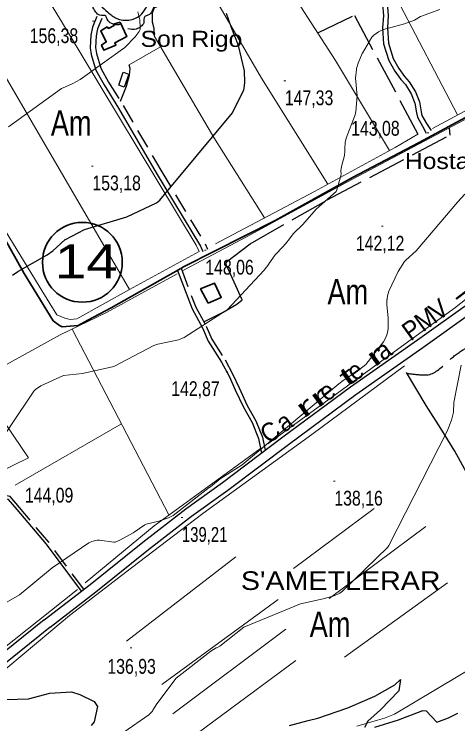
# Model space of a CAD drawing. Extents: x 483847 to 488453, y 4383581 to 4386795.
# Drawn here: x 484689.7 to 484951.7, y 4384440.7 to 4384859.8 of the extents above; entities that cross this region are included whole.
import ezdxf
from ezdxf.enums import TextEntityAlignment as Align

# ---------------------------------------------------------------- set-up
doc = ezdxf.new("R2010")
doc.units = 0
doc.header["$LTSCALE"] = 3.8
doc.linetypes.add('LONG_DASHED', pattern=[7.5, 6, -1.5])
doc.linetypes.add('MEDIUM_DASHED', pattern=[4.5, 3, -1.5])
for name, color, linetype, lineweight in [('13', 7, 'Continuous', 25), ('21', 7, 'Continuous', 25), ('25', 7, 'LONG_DASHED', 25), ('27', 7, 'Continuous', 25), ('36', 7, 'Continuous', 25), ('38', 7, 'Continuous', 25), ('47', 7, 'Continuous', 35), ('51', 7, 'Continuous', 13), ('6', 7, 'Continuous', 35), ('7', 7, 'Continuous', 13), ('8', 7, 'Continuous', 25), ('9', 7, 'Continuous', 13)]:
    doc.layers.add(name, color=color, linetype=linetype, lineweight=lineweight)
doc.layers.add('31', color=7, linetype='Continuous')
doc.layers.add('5', color=7, linetype='Continuous')

msp = doc.modelspace()

# ---------------------------------------------------------------- linework, layer by layer
at = {"layer": '21'}
msp.add_lwpolyline([(484757.43, 4384824.42), (484754.66, 4384816.76), (484751.48, 4384817.86), (484753.95, 4384825.66)], close=True, dxfattribs=at)
at = {"layer": '25'}
for points in [[(484786.56, 4384881.18), (484786.93, 4384874.73), (484775.08, 4384864.47), (484772.28, 4384863.57), (484771.09, 4384860.45), (484771.24, 4384855.33), (484772.14, 4384851.64), (484772.28, 4384847.07)], [(484868.93, 4384848.89), (484890.64, 4384859.15), (484928.08, 4384788.89)], [(484752.41, 4384808.54), (484755.94, 4384817.31), (484757.83, 4384823.76), (484758.21, 4384827.84), (484757.5, 4384829.99)], [(484801.65, 4384678.12), (484813.12, 4384683.79), (484821.08, 4384688.66), (484824.24, 4384691.16), (484814.84, 4384712.03), (484815.05, 4384713.59), (484829.13, 4384724.24), (484874.44, 4384750.12), (484947.13, 4384788.43), (484946.67, 4384792.66)], [(484957.81, 4384587.3), (484949.85, 4384601.74), (484941.68, 4384615.22), (484932.97, 4384628.68), (484919.33, 4384651.59)], [(484852.36, 4384439.74), (484863.24, 4384442.78), (484869, 4384444.11), (484886.65, 4384450.09), (484902.61, 4384457.01), (484914.39, 4384463.83), (484917.91, 4384466.8), (484916.78, 4384460.27), (484905.97, 4384449.07), (484898.55, 4384442.21), (484896.47, 4384438.51)], [(484667.76, 4384458.91), (484679.34, 4384455.31), (484684.84, 4384455.14), (484698.16, 4384455.41), (484710.69, 4384458.84), (484723.52, 4384459.59), (484728.43, 4384457.95), (484736.85, 4384453.92), (484738.82, 4384450.98), (484736.95, 4384441.88), (484735.14, 4384439.66)], [(484902.66, 4384438.82), (484916.55, 4384443.17), (484930.93, 4384448.65), (484932.92, 4384448.42), (484939.24, 4384441.68), (484946.13, 4384444.34), (484951.7, 4384447.1)]]:
    msp.add_lwpolyline(points, dxfattribs=at)
at = {"layer": '27'}
for points in [[(484126.09, 4384902.79), (484170.42, 4384940.62), (484186.72, 4384951.71), (484191.28, 4384949.75), (484195.85, 4384942.58), (484195.2, 4384850.61), (484198.46, 4384849.31), (484203.02, 4384849.96), (484206.93, 4384851.91), (484210.19, 4384864.31), (484210.19, 4384911.92), (484211.5, 4384943.23), (484214.1, 4384965.41), (484221.93, 4384987.58), (484217.36, 4384992.8), (484210.19, 4384992.8), (484135.22, 4384984.97), (484130.65, 4384988.89), (484126.09, 4384997.37), (484121.53, 4385047.59), (484126.09, 4385059.33), (484133.91, 4385067.16), (484151.52, 4385069.77), (484197.15, 4385061.94), (484225.84, 4385054.77), (484236.92, 4385050.2), (484251.92, 4385040.42), (484272.13, 4385031.28), (484285.82, 4385029.98), (484298.2, 4385029.33), (484332.11, 4385039.76), (484352.32, 4385052.16), (484358.18, 4385050.2), (484379.05, 4385045.63), (484396, 4385044.98), (484413.6, 4385057.38), (484413.6, 4385076.29), (484415.56, 4385110.21), (484421.42, 4385117.38), (484434.46, 4385125.86), (484452.06, 4385127.17), (484517.26, 4385131.08), (484535.51, 4385145.43), (484539.43, 4385153.26), (484534.21, 4385163.04), (484527.69, 4385172.17), (484530.3, 4385183.26), (484560.29, 4385234.79), (484583.76, 4385251.75), (484588.32, 4385252.4), (484664.6, 4385247.83), (484699.15, 4385252.4), (484722.1, 4385262.06)], [(484700.82, 4384968.46), (484705.41, 4384959.43), (484707.55, 4384953.09), (484707.74, 4384939), (484711.22, 4384919.64), (484712.92, 4384912.69), (484716.8, 4384899.3), (484725.74, 4384882.24), (484736.07, 4384869.4), (484745.06, 4384860.93), (484750.28, 4384857.29), (484764, 4384859.06), (484770.61, 4384868.01), (484777.26, 4384873.01), (484781.91, 4384878.36), (484796.36, 4384884.03), (484807.44, 4384882.61), (484816.96, 4384899.83), (484823.17, 4384919.01), (484826.91, 4384930.91), (484828.12, 4384939.98), (484830.31, 4384967.09), (484821.85, 4384985.57), (484819.78, 4384989.11), (484816.96, 4385006.72), (484804.17, 4385008.65), (484792.01, 4385000.71), (484785.16, 4385000.41), (484783.76, 4385012.32), (484786.61, 4385017.19), (484802.93, 4385029.89), (484816.99, 4385036.63), (484831.62, 4385042.77), (484831.85, 4385052.42), (484828.77, 4385053.4), (484819, 4385062.66), (484818.83, 4385065.3), (484812.25, 4385067.05), (484801.05, 4385062.91), (484791.28, 4385056.88), (484772.36, 4385043.62), (484767.88, 4385041.12), (484748.05, 4385041.41), (484745.09, 4385048.67), (484744.52, 4385049.12), (484744.55, 4385052.7), (484748.79, 4385058.77), (484748.64, 4385063.3), (484740.19, 4385063.82), (484742.63, 4385070.57), (484763.21, 4385085.99), (484768.65, 4385092.72), (484762.05, 4385095.21), (484749.87, 4385090.39), (484739.63, 4385082.24), (484731.52, 4385075.98), (484695.06, 4385038.96)], [(484752.71, 4384854.05), (484751.01, 4384853.52), (484747.29, 4384854.26), (484744.62, 4384856.8), (484743.82, 4384858.7), (484740.3, 4384859.21), (484737.89, 4384860.97), (484736.42, 4384863.61), (484736.58, 4384868.57)], [(484771.49, 4384867.23), (484772.01, 4384865.53), (484771.24, 4384861.82), (484768.66, 4384859.17), (484766.76, 4384858.39), (484766.22, 4384854.88), (484764.43, 4384852.49), (484761.77, 4384851.04), (484756.82, 4384851.24)]]:
    msp.add_spline(points, degree=3, dxfattribs=at)
at = {"layer": '36'}
for points in [[(484707.31, 4384502.21), (484734.52, 4384522.99), (484765.58, 4384547.94), (484791.08, 4384567.66), (484812.71, 4384583.16), (484848.35, 4384610.12), (484888.3, 4384639.7), (484927.89, 4384667.41), (484957.41, 4384688.58), (484989.83, 4384714.56), (485027.43, 4384743.96), (485060.66, 4384769.23), (485090.09, 4384790.79), (485112.52, 4384809.73), (485128.38, 4384822.96), (485144.01, 4384836.66), (485157.94, 4384850.98), (485168.16, 4384860.16), (485174.35, 4384864.37), (485176.85, 4384865.55)], [(484710.84, 4384497.83), (484737.94, 4384518.74), (484768.95, 4384543.65), (484794.34, 4384563.28), (484815.94, 4384578.76), (484851.61, 4384605.75), (484891.48, 4384635.27), (484931.04, 4384662.95), (484960.7, 4384684.23), (484993.21, 4384710.28), (485030.75, 4384739.64), (485063.92, 4384764.85), (485093.47, 4384786.49), (485116.03, 4384805.54), (485131.93, 4384818.81), (485147.77, 4384832.69), (485161.73, 4384847.04), (485171.53, 4384855.86), (485177.07, 4384859.62), (485182.06, 4384861.97)], [(484707.31, 4384502.21), (484647.11, 4384453.76), (484616.61, 4384429.19), (484602.17, 4384416.91), (484595.22, 4384409.32), (484588.71, 4384399.61), (484578.28, 4384375.87), (484557.06, 4384324.92), (484530.87, 4384263.12), (484503.59, 4384194.75), (484483.62, 4384135.07)], [(484710.84, 4384497.83), (484650.64, 4384449.38), (484620.19, 4384424.86), (484606.08, 4384412.85), (484599.65, 4384405.84), (484593.66, 4384396.89), (484583.45, 4384373.66), (484562.24, 4384322.74), (484536.06, 4384260.98), (484508.87, 4384192.82), (484489.54, 4384135.06)]]:
    msp.add_lwpolyline(points, dxfattribs=at)
at = {"layer": '38'}
for points in [[(484903.02, 4384876.44), (484906.24, 4384870.08), (484907.21, 4384865.83), (484907.69, 4384859.08), (484907.25, 4384851.84), (484907.86, 4384842.23), (484910.97, 4384832.52), (484914.43, 4384826.25), (484918.03, 4384821.21), (484920.72, 4384818.22), (484924.11, 4384812.75), (484926.24, 4384807.29), (484927.2, 4384801.62), (484927.85, 4384798.98), (484930.72, 4384793.77), (484933.02, 4384789.62)], [(484738.56, 4384858.51), (484735.9, 4384852.11), (484734.94, 4384847.37), (484734.61, 4384840.02), (484735.21, 4384835.94), (484737.98, 4384826.77), (484742.75, 4384818.15), (484751.37, 4384804.35), (484773.55, 4384766.12), (484799.71, 4384722.73), (484801.11, 4384719.77)], [(484786.04, 4384708.52), (484794.69, 4384685.74), (484800.81, 4384674.51), (484804.24, 4384666.79), (484812.07, 4384654.37), (484816.64, 4384646.02), (484820.24, 4384638.04), (484825.06, 4384627.69), (484830.23, 4384618.59), (484833.89, 4384609.26), (484835.81, 4384600.64)], [(484729.45, 4384519.12), (484708.71, 4384546.88), (484691.47, 4384567.32), (484686.42, 4384573.3), (484680.76, 4384574.35), (484673.39, 4384573.54), (484663.49, 4384569.16), (484641.5, 4384554.68), (484609.53, 4384535.81), (484602.24, 4384534.66), (484593.38, 4384532.83)]]:
    msp.add_lwpolyline(points, dxfattribs=at)
at = {"layer": '38', "linetype": 'MEDIUM_DASHED'}
for points in [[(484905.53, 4384877.71), (484908.9, 4384871.04), (484910, 4384866.25), (484910.51, 4384859.1), (484910.07, 4384851.84), (484910.65, 4384842.75), (484913.57, 4384833.64), (484916.81, 4384827.75), (484920.23, 4384822.97), (484922.97, 4384819.91), (484926.63, 4384814.02), (484928.96, 4384808.04), (484929.96, 4384802.19), (484930.49, 4384800.01), (484933.16, 4384795.18), (484935.87, 4384791.16)], [(484741.42, 4384857.32), (484738.87, 4384851.2), (484738.02, 4384846.99), (484737.71, 4384840.18), (484738.24, 4384836.62), (484740.85, 4384827.98), (484745.42, 4384819.72), (484754.02, 4384805.95), (484776.21, 4384767.7), (484802.45, 4384724.18), (484803.83, 4384721.15)], [(484788.22, 4384709.74), (484796.94, 4384686.78), (484803.02, 4384675.6), (484806.42, 4384667.96), (484814.19, 4384655.62), (484818.85, 4384647.12), (484822.48, 4384639.07), (484827.26, 4384628.82), (484832.46, 4384619.65), (484836.25, 4384609.98), (484837.98, 4384602.27)], [(484730.84, 4384520.18), (484710.08, 4384547.96), (484692.8, 4384568.45), (484687.35, 4384574.9), (484680.83, 4384576.12), (484672.93, 4384575.25), (484662.65, 4384570.7), (484640.57, 4384556.16), (484608.93, 4384537.48), (484601.92, 4384536.38), (484593.03, 4384534.54)]]:
    msp.add_lwpolyline(points, dxfattribs=at)
at = {"layer": '38', "linetype": 'LONG_DASHED'}
msp.add_spline([(484921.67, 4384647.68), (484930.82, 4384646.78), (484933.36, 4384646.79), (484945.26, 4384654.27), (484954.09, 4384661.2), (484962.52, 4384666.25), (484969.34, 4384671.1), (484974.51, 4384673.76), (484991.82, 4384674.74), (484997.13, 4384675.21), (485007.99, 4384679.52), (485020.71, 4384687.71), (485028.66, 4384692.91), (485033.34, 4384695.5), (485044.39, 4384700.91), (485051.87, 4384705.36), (485058.19, 4384709.42), (485070.48, 4384715.18), (485081.04, 4384716.69), (485090.59, 4384716.34), (485104.78, 4384716.35)], degree=3, dxfattribs=at)
at = {"layer": '47'}
for points in [[(484752.31, 4384855.16), (484756.18, 4384846.6), (484749.1, 4384842.99), (484749.76, 4384841.62), (484742.59, 4384838.49), (484741.29, 4384841.63), (484744.02, 4384843.47), (484740.79, 4384850), (484744.58, 4384852.35), (484745.29, 4384851.41), (484748.72, 4384853.1), (484748.38, 4384853.96)], [(484804.21, 4384689.2), (484811.98, 4384692.58), (484808, 4384701.01), (484799.79, 4384697.54)]]:
    msp.add_lwpolyline(points, close=True, dxfattribs=at)
at = {"layer": '51'}
for p, q in [((484951.4, 4384800.3), (484911.71, 4384876.49)), ((484757.5, 4384829.99), (484776.08, 4384840.63)), ((484724.01, 4384673.84), (484781.01, 4384564.06)), ((484690.28, 4384581.59), (484753.1, 4384617.81)), ((484902.33, 4384567.93), (484854.62, 4384532.37)), ((484875.77, 4384514.74), (484932.85, 4384557.29)), ((484755.98, 4384489.62), (484820.62, 4384539.42)), ((484945.57, 4384523.94), (484884.67, 4384480.08)), ((484845.5, 4384514.24), (484776.82, 4384463.98)), ((484783.4, 4384446.64), (484850.09, 4384496.71)), ((484856.05, 4384478.06), (484791.27, 4384430.34))]:
    msp.add_line(p, q, dxfattribs=at)
for points in [[(484526.51, 4385061.76), (484636.63, 4384988), (484717.12, 4384856.42)], [(484911.41, 4384779.29), (484879.46, 4384832.49), (484844.66, 4384886.65), (484821.07, 4384923.08)], [(484775.66, 4384875.87), (484798.15, 4384886.83), (484835.73, 4384821.98), (484874.95, 4384759.41)], [(485066.34, 4384867.05), (485066.48, 4384864.38), (485003.03, 4384827.99), (484936.68, 4384792.4)], [(484717.12, 4384856.42), (484797.19, 4384723.49), (484798.88, 4384719.63), (484757.81, 4384697.19)], [(484837.45, 4384739.48), (484807.58, 4384787.06), (484772.28, 4384847.07)], [(484681.62, 4384827.95), (484757.81, 4384697.19), (484726.65, 4384679.97), (484722.79, 4384679.44), (484719.52, 4384680.23), (484714.96, 4384682.33), (484706.58, 4384695.65), (484642.95, 4384799.41)], [(484789.02, 4384708.22), (484790.42, 4384708.99), (484827.18, 4384728.61), (484886.45, 4384760.75), (484964.87, 4384802.3)], [(484808.48, 4384724.19), (484867.03, 4384755.09), (484914.69, 4384781.08), (484928.08, 4384788.89)], [(485006.88, 4384731.29), (484949.71, 4384686.21), (484933.62, 4384674.5), (484839.54, 4384606.03)], [(484716.89, 4384670.38), (484744.21, 4384683.66), (484785.85, 4384706.48)], [(484255.17, 4384427.24), (484292.82, 4384444.29), (484355.33, 4384478.1), (484407.83, 4384505.39), (484465.29, 4384536.85), (484507.21, 4384558.52), (484593.35, 4384604.73), (484673.49, 4384646.73), (484716.89, 4384670.38)], [(484920.09, 4384652.15), (484865.54, 4384611.65), (484801.14, 4384565.03), (484759, 4384532.85), (484722.38, 4384504.76), (484711.31, 4384495.39)], [(484647.62, 4384633.17), (484679.34, 4384588.75), (484698.19, 4384597.88), (484667.12, 4384643.39)], [(484835.23, 4384603.23), (484772.27, 4384557.74), (484731.68, 4384524)], [(484507.81, 4384558.84), (484589.75, 4384421.92), (484630.95, 4384456.73), (484652.24, 4384465.03), (484674.09, 4384478.13), (484726.98, 4384519.99)], [(484549.06, 4384284.39), (484549.39, 4384287.95), (484569, 4384331.87), (484588.66, 4384378.77), (484598.03, 4384399.47), (484606.71, 4384409.65), (484634.73, 4384431.21), (484685.89, 4384474.11), (484711.31, 4384495.39)]]:
    msp.add_lwpolyline(points, dxfattribs=at)
at = {"layer": '6'}
for points in [[(484565.32, 4384934.84), (484605.7, 4384860.08), (484675.78, 4384741.99), (484695.63, 4384706.66), (484712.65, 4384678.75), (484716.37, 4384675.91), (484718.11, 4384675.18), (484727.45, 4384676.03), (484733.24, 4384679.19), (484746.86, 4384686.49), (484788.02, 4384709.66)], [(484788.22, 4384709.74), (484790.05, 4384710.77), (484843.73, 4384738.03), (484889.45, 4384763.36), (484928.92, 4384783.99), (484975.95, 4384809.37), (485029.5, 4384838.87), (485074.04, 4384864.28), (485084.96, 4384870.3), (485091.46, 4384875.82), (485096.64, 4384880.61), (485117.13, 4384897.31), (485145.79, 4384921.2), (485147.48, 4384921.96)]]:
    msp.add_lwpolyline(points, dxfattribs=at)
msp.add_circle((484729.93, 4384713.28), 23.55, dxfattribs=at)
at = {"layer": '7'}
for p, q in [((484736.02, 4384855.7), (484737.02, 4384855.7)), ((484849.01, 4384820.45), (484850.01, 4384820.45)), ((484933.47, 4384789.81), (484934.47, 4384789.81)), ((484735.36, 4384770.16), (484736.36, 4384770.16)), ((484906.62, 4384734.56), (484907.62, 4384734.56)), ((484802.03, 4384720.41), (484803.03, 4384720.41)), ((484814.89, 4384648.66), (484815.89, 4384648.66)), ((484878.24, 4384583.98), (484879.24, 4384583.98)), ((484788.24, 4384562.56), (484789.24, 4384562.56)), ((484758.23, 4384485.57), (484759.23, 4384485.57))]:
    msp.add_line(p, q, dxfattribs=at)
at = {"layer": '8'}
msp.add_lwpolyline([(484688.64, 4384705.66), (484691.88, 4384707.95), (484709.23, 4384717.77), (484712.41, 4384720.07), (484714.78, 4384722.24), (484719.87, 4384726.78), (484719.88, 4384726.78), (484719.89, 4384726.79), (484719.92, 4384726.82), (484731.2, 4384732.59), (484756.2, 4384740.22), (484773.72, 4384748.41), (484775.66, 4384749.93), (484818.63, 4384801.63), (484825.2, 4384815.09), (484825.42, 4384816.11), (484825.81, 4384819.54), (484825.66, 4384826.44), (484822.11, 4384841.27), (484817.75, 4384852.28), (484815.06, 4384860.31)], dxfattribs=at)
at = {"layer": '9'}
for points in [[(484868.1, 4384744.72), (484879.73, 4384755.17), (484880.17, 4384756.08), (484882.58, 4384764.39), (484882.69, 4384765.45), (484882.65, 4384767.26), (484882.88, 4384769.79), (484884.68, 4384776.4), (484884.96, 4384779.1), (484884.93, 4384780.57), (484885.22, 4384784.03), (484885.8, 4384786.58), (484891.06, 4384800.35), (484891.48, 4384802.37), (484892.3, 4384811.66), (484891.23, 4384822.03), (484891.74, 4384827.21), (484891.78, 4384827.25), (484891.79, 4384827.28), (484891.81, 4384827.34), (484891.82, 4384827.41), (484891.82, 4384827.44), (484891.8, 4384827.48), (484891.81, 4384827.65), (484891.83, 4384827.74), (484892.75, 4384830.93), (484895.26, 4384836.59), (484895.39, 4384836.77), (484900.86, 4384846.26), (484900.93, 4384846.35), (484902.13, 4384847.49), (484904.83, 4384849.33), (484907.81, 4384850.77), (484920.2, 4384854.17), (484926.03, 4384856.28), (484929.67, 4384858.38), (484941.12, 4384862.52)], [(484762.78, 4384861.26), (484763.85, 4384856.41), (484764.17, 4384851.96), (484764.12, 4384851.08), (484763.91, 4384850.32), (484763.57, 4384849.56), (484761.2, 4384846.37), (484754.97, 4384840.21), (484728.62, 4384821.17), (484724.26, 4384818.83), (484719.95, 4384816.96), (484717.71, 4384815.86), (484686.32, 4384793.27)], [(484909.88, 4384691.69), (484910.22, 4384693.56), (484911.01, 4384696.15), (484916.44, 4384707.83), (484920.17, 4384713.8), (484920.96, 4384714.63), (484927.14, 4384720.05), (484951.64, 4384748.92), (484955.78, 4384753.5)], [(484674.26, 4384597.14), (484701.27, 4384637.2), (484702.29, 4384638.18), (484705.36, 4384640.39), (484718.81, 4384646.38), (484729.97, 4384647.6), (484748.51, 4384651.8), (484748.52, 4384651.81), (484748.53, 4384651.82), (484772.11, 4384664.11), (484774.58, 4384664.89), (484786.75, 4384667.52), (484790.08, 4384668.98), (484815.37, 4384685.31), (484837.35, 4384708.59), (484840.08, 4384712.16), (484840.09, 4384712.2), (484840.13, 4384712.38), (484843.86, 4384717.62), (484848.6, 4384722.68), (484850.98, 4384725.43), (484851.47, 4384726.18), (484854.62, 4384730.34), (484860.09, 4384735.58), (484868.1, 4384744.72)], [(484668.37, 4384502.91), (484692.84, 4384516.97), (484712.12, 4384532.76), (484733.82, 4384547.7), (484735.62, 4384548.39), (484738.69, 4384549.15), (484740.06, 4384549.18), (484748.46, 4384548.08), (484748.48, 4384548.07), (484748.59, 4384548.05), (484748.61, 4384548.04), (484748.63, 4384548.03), (484748.65, 4384548.01), (484748.77, 4384547.94), (484749.09, 4384547.99), (484749.27, 4384548.03), (484752.11, 4384549.13), (484759.98, 4384553.53), (484760.46, 4384553.92), (484766.93, 4384558.34), (484767.54, 4384558.6), (484775.81, 4384560.68), (484775.92, 4384560.68), (484775.94, 4384560.68), (484775.96, 4384560.69), (484776.02, 4384560.74), (484776.32, 4384560.88), (484780.85, 4384562.42), (484783.62, 4384563.82), (484804.92, 4384580.23), (484805.09, 4384580.31), (484805.59, 4384580.62), (484811.31, 4384585.4), (484824.3, 4384593.72), (484881.42, 4384641.49), (484883.97, 4384643.57), (484888.11, 4384646.15), (484890.44, 4384647.59), (484897.35, 4384653.03), (484907.77, 4384666.35), (484909.14, 4384668.95), (484909.86, 4384670.99), (484910.47, 4384673.91), (484910.6, 4384680.39), (484909.81, 4384688.44), (484909.83, 4384691.17), (484909.87, 4384691.37), (484909.92, 4384691.44), (484909.93, 4384691.47), (484909.93, 4384691.49), (484909.93, 4384691.5), (484909.92, 4384691.5), (484909.89, 4384691.51), (484909.88, 4384691.69)], [(484953.71, 4384652.53), (484949.32, 4384630.51), (484949.05, 4384624.86), (484947.98, 4384620.11), (484945.41, 4384613.65), (484945.33, 4384613.57), (484910.99, 4384545.99), (484910.39, 4384545.09), (484883.79, 4384519.2), (484882.52, 4384518.31), (484882.28, 4384518.09), (484882.02, 4384517.91), (484878.58, 4384516.29), (484872.16, 4384514.49), (484858.73, 4384511.68), (484825.25, 4384497.73), (484811.07, 4384486.62), (484809.65, 4384485.76), (484809.29, 4384485.61), (484809.06, 4384485.55), (484809.02, 4384485.53), (484809.01, 4384485.52), (484809, 4384485.52), (484805.84, 4384483.58), (484785.38, 4384467.66), (484773.86, 4384452.48), (484771.55, 4384448.74), (484771.44, 4384448.49), (484771.31, 4384448.25), (484769.27, 4384446.01), (484754.53, 4384435.75)], [(484892.01, 4384439.41), (484904.15, 4384442.87), (484908.31, 4384443.97), (484914.28, 4384446.39), (485001.63, 4384498.66)]]:
    msp.add_lwpolyline(points, dxfattribs=at)

# ---------------------------------------------------------------- texts
at = {"layer": '13', "width": 1.25}
msp.add_text('14', height=20, dxfattribs=at).set_placement((484732.28, 4384703.86), align=Align.CENTER)
at = {"layer": '31', "width": 0.8}
for p in [(484723.35, 4384788.06), (484886.73, 4384688.45), (484876.22, 4384492.02)]:
    msp.add_text('Am', height=15, dxfattribs=at).set_placement(p, align=Align.CENTER)
at = {"layer": '5', "width": 1.15}
msp.add_text('Son Rigo', height=9.5, dxfattribs=at).set_placement((484764.29, 4384840.52))
for s, height, p in [('Hostal de Can Pen%s', 9.5, (485063.29, 4384768.39)), ("S'AMETLERAR", 11, (484941.46, 4384519.78))]:
    msp.add_text(s, height=height, dxfattribs=at).set_placement(p, align=Align.RIGHT)
at = {"layer": '5'}
for s, rotation, width, p in [('-', 37.381, 2.05, (484956.13, 4384690.49)), ('V', 37.381, 0.95, (484943.64, 4384680.93)), ('M', 35.913, 0.95, (484935.85, 4384675.21)), ('P', 35.913, 0.95, (484927.56, 4384669.21)), ('a', 35.913, 0.95, (484910.7, 4384656.99)), ('r', 35.913, 1.95, (484906.23, 4384653.75)), ('e', 35.913, 0.95, (484894.09, 4384644.96)), ('t', 35.913, 1.95, (484889.54, 4384641.67)), ('e', 35.913, 0.95, (484877.4, 4384632.88)), ('r', 35.913, 1.95, (484872.86, 4384629.59)), ('r', 35.913, 1.95, (484864.52, 4384623.55)), ('C', 35.913, 0.95, (484843.99, 4384608.67)), ('a', 35.913, 0.95, (484852.31, 4384614.7))]:
    msp.add_text(s, height=10.99, rotation=rotation, dxfattribs=dict(at, width=width)).set_placement(p, align=Align.CENTER)
at = {"layer": '7'}
for s, width, p in [('156,38', 0.8, (484698.85, 4384842.76)), ('147,33', 0.8, (484849.51, 4384806.08)), ('143,08', 0.8, (484888.68, 4384788.07)), ('153,18', 0.8, (484735.86, 4384755.79)), ('142,12', 0.8, (484891.45, 4384720.19)), ('148,06', 0.8, (484802.53, 4384706.04)), ('142,87', 0.8, (484782.41, 4384634.29)), ('144,09', 0.8, (484695.98, 4384571.36)), ('138,16', 0.8, (484878.74, 4384569.61)), ('139,21', 0.75, (484788.74, 4384548.19)), ('136,93', 0.8, (484744.7, 4384470.27))]:
    msp.add_text(s, height=8.75, dxfattribs=dict(at, width=width)).set_placement(p)

doc.saveas('drawing.dxf')
